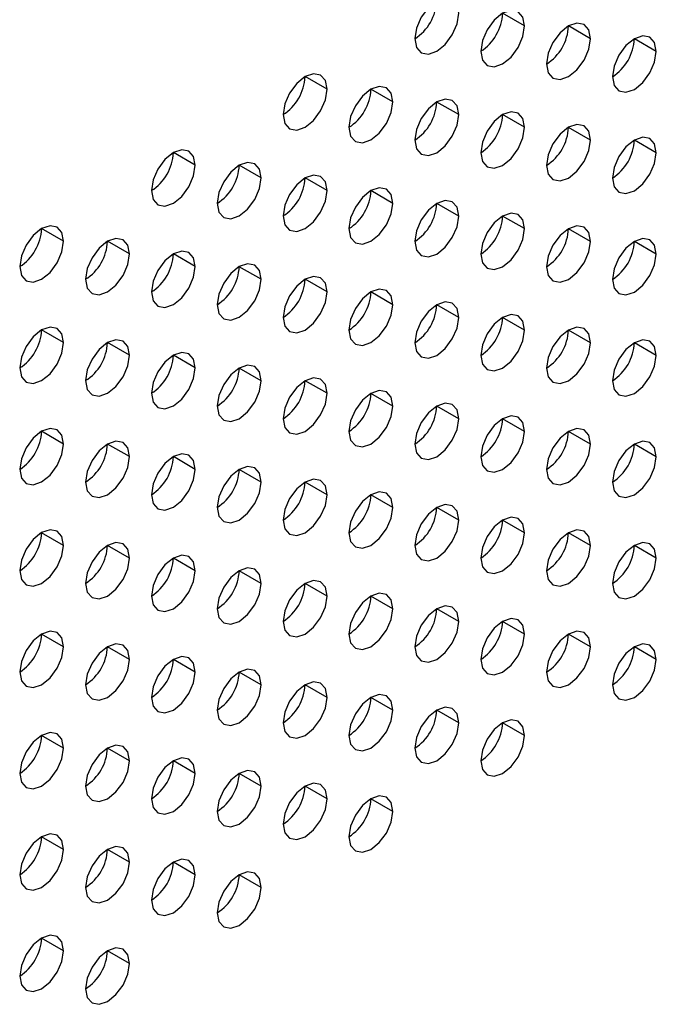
# Model space of a CAD drawing. Header units: millimetres. Extents: x 0 to 1118, y 0 to 864.
# Tile 287 of 397: x 994.07 to 996.12, y 671.81 to 674.98. Entities that reach past the tile are written whole.
import ezdxf

# ---------------------------------------------------------------- set-up
doc = ezdxf.new("R2010")
doc.units = ezdxf.units.MM

msp = doc.modelspace()

# ---------------------------------------------------------------- linework, layer by layer
at = {"color": 7, "linetype": 'Continuous', "lineweight": 25}
for p, q in [((995.6967, 674.958), (995.6259, 674.9988)), ((995.9088, 674.9171), (995.8381, 674.958)), ((996.1209, 674.8763), (996.0502, 674.9171)), ((995.0603, 674.7539), (994.9895, 674.7947)), ((995.2724, 674.7131), (995.2017, 674.7539)), ((995.4845, 674.6722), (995.4138, 674.713)), ((995.6967, 674.6314), (995.6259, 674.6722)), ((995.9088, 674.5905), (995.8381, 674.6313)), ((996.1209, 674.5497), (996.0502, 674.5905)), ((994.636, 674.509), (994.5653, 674.5498)), ((994.8481, 674.4681), (994.7774, 674.509)), ((995.0603, 674.4273), (994.9895, 674.4681)), ((995.2724, 674.3864), (995.2017, 674.4273)), ((995.4845, 674.3456), (995.4138, 674.3864)), ((995.6967, 674.3048), (995.6259, 674.3456)), ((994.2117, 674.2641), (994.141, 674.3049)), ((995.9088, 674.2639), (995.8381, 674.3047)), ((994.4239, 674.2232), (994.3532, 674.264)), ((996.1209, 674.2231), (996.0502, 674.2639)), ((994.636, 674.1824), (994.5653, 674.2232)), ((994.8481, 674.1415), (994.7774, 674.1823)), ((995.0603, 674.1007), (994.9895, 674.1415)), ((995.2724, 674.0598), (995.2017, 674.1007)), ((995.4845, 674.019), (995.4138, 674.0598)), ((995.6967, 673.9781), (995.6259, 674.019)), ((994.2117, 673.9375), (994.141, 673.9783)), ((995.9088, 673.9373), (995.8381, 673.9781)), ((994.4239, 673.8966), (994.3532, 673.9374)), ((996.1209, 673.8964), (996.0502, 673.9373)), ((994.636, 673.8558), (994.5653, 673.8966)), ((994.8481, 673.8149), (994.7774, 673.8557)), ((995.0603, 673.7741), (994.9895, 673.8149)), ((995.2724, 673.7332), (995.2017, 673.774)), ((995.4845, 673.6924), (995.4138, 673.7332)), ((995.6967, 673.6515), (995.6259, 673.6923)), ((994.2117, 673.6108), (994.141, 673.6517)), ((995.9088, 673.6107), (995.8381, 673.6515)), ((994.4239, 673.57), (994.3532, 673.6108)), ((996.1209, 673.5698), (996.0502, 673.6106)), ((994.636, 673.5291), (994.5653, 673.57)), ((994.8481, 673.4883), (994.7774, 673.5291)), ((995.0603, 673.4474), (994.9895, 673.4883)), ((995.2724, 673.4066), (995.2017, 673.4474)), ((995.4845, 673.3658), (995.4138, 673.4066)), ((995.6967, 673.3249), (995.6259, 673.3657)), ((994.2117, 673.2842), (994.141, 673.325)), ((995.9088, 673.2841), (995.8381, 673.3249)), ((994.4239, 673.2434), (994.3532, 673.2842)), ((996.1209, 673.2432), (996.0502, 673.284)), ((994.636, 673.2025), (994.5653, 673.2433)), ((994.8481, 673.1617), (994.7774, 673.2025)), ((995.0603, 673.1208), (994.9895, 673.1617)), ((995.2724, 673.08), (995.2017, 673.1208)), ((995.4845, 673.0391), (995.4138, 673.08)), ((995.6967, 672.9983), (995.6259, 673.0391)), ((994.2117, 672.9576), (994.141, 672.9984)), ((995.9088, 672.9574), (995.8381, 672.9983)), ((994.4239, 672.9168), (994.3532, 672.9576)), ((996.1209, 672.9166), (996.0502, 672.9574)), ((994.636, 672.8759), (994.5653, 672.9167)), ((994.8481, 672.8351), (994.7774, 672.8759)), ((995.0603, 672.7942), (994.9895, 672.835)), ((995.2724, 672.7534), (995.2017, 672.7942)), ((995.4845, 672.7125), (995.4138, 672.7533)), ((995.6967, 672.6717), (995.6259, 672.7125)), ((994.2117, 672.631), (994.141, 672.6718)), ((994.4239, 672.5901), (994.3532, 672.631)), ((994.636, 672.5493), (994.5653, 672.5901)), ((994.8481, 672.5084), (994.7774, 672.5493)), ((995.0603, 672.4676), (994.9895, 672.5084)), ((995.2724, 672.4268), (995.2017, 672.4676)), ((994.2117, 672.3044), (994.141, 672.3452)), ((994.4239, 672.2635), (994.3532, 672.3043)), ((994.636, 672.2227), (994.5653, 672.2635)), ((994.8481, 672.1818), (994.7774, 672.2226)), ((994.2117, 671.9778), (994.141, 672.0186)), ((994.4239, 671.9369), (994.3532, 671.9777))]:
    msp.add_line(p, q, dxfattribs=at)
at = {"color": 7, "linetype": 'Continuous', "lineweight": 25, "flags": 128}
for points in [[(995.4845, 674.9988), (995.4791, 675.027), (995.4638, 675.0446), (995.4409, 675.0491), (995.4138, 675.0397), (995.3868, 675.0178), (995.3638, 674.9869), (995.3485, 674.9515), (995.3431, 674.9172)], [(995.3431, 674.9172), (995.3485, 674.8891), (995.3638, 674.8714), (995.3868, 674.867), (995.4138, 674.8764), (995.4409, 674.8982), (995.4638, 674.9291), (995.4791, 674.9645), (995.4845, 674.9988)], [(995.6967, 674.958), (995.6913, 674.9861), (995.6759, 675.0038), (995.653, 675.0082), (995.6259, 674.9988), (995.5989, 674.977), (995.5759, 674.946), (995.5606, 674.9107), (995.5552, 674.8763)], [(995.5552, 674.8763), (995.5606, 674.8482), (995.5759, 674.8306), (995.5989, 674.8261), (995.6259, 674.8355), (995.653, 674.8573), (995.6759, 674.8883), (995.6913, 674.9236), (995.6967, 674.958)], [(995.9088, 674.9171), (995.9034, 674.9453), (995.8881, 674.9629), (995.8651, 674.9674), (995.8381, 674.958), (995.811, 674.9361), (995.7881, 674.9052), (995.7727, 674.8699), (995.7674, 674.8355)], [(996.1209, 674.8763), (996.1155, 674.9044), (996.1002, 674.9221), (996.0773, 674.9265), (996.0502, 674.9171), (996.0232, 674.8953), (996.0002, 674.8643), (995.9849, 674.829), (995.9795, 674.7947)], [(995.7674, 674.8355), (995.7727, 674.8074), (995.7881, 674.7897), (995.811, 674.7853), (995.8381, 674.7947), (995.8651, 674.8165), (995.8881, 674.8474), (995.9034, 674.8828), (995.9088, 674.9171)], [(995.9795, 674.7947), (995.9849, 674.7665), (996.0002, 674.7489), (996.0232, 674.7444), (996.0502, 674.7538), (996.0773, 674.7757), (996.1002, 674.8066), (996.1155, 674.8419), (996.1209, 674.8763)], [(995.0603, 674.7539), (995.0549, 674.7821), (995.0395, 674.7997), (995.0166, 674.8042), (994.9895, 674.7947), (994.9625, 674.7729), (994.9395, 674.742), (994.9242, 674.7066), (994.9188, 674.6723)], [(995.2724, 674.7131), (995.267, 674.7412), (995.2517, 674.7588), (995.2287, 674.7633), (995.2017, 674.7539), (995.1746, 674.7321), (995.1517, 674.7011), (995.1364, 674.6658), (995.131, 674.6314)], [(994.9188, 674.6723), (994.9242, 674.6441), (994.9395, 674.6265), (994.9625, 674.622), (994.9895, 674.6314), (995.0166, 674.6533), (995.0395, 674.6842), (995.0549, 674.7196), (995.0603, 674.7539)], [(995.131, 674.6314), (995.1364, 674.6033), (995.1517, 674.5856), (995.1746, 674.5812), (995.2017, 674.5906), (995.2287, 674.6124), (995.2517, 674.6434), (995.267, 674.6787), (995.2724, 674.7131)], [(995.4845, 674.6722), (995.4791, 674.7004), (995.4638, 674.718), (995.4409, 674.7225), (995.4138, 674.7131), (995.3868, 674.6912), (995.3638, 674.6603), (995.3485, 674.6249), (995.3431, 674.5906)], [(995.3431, 674.5906), (995.3485, 674.5624), (995.3638, 674.5448), (995.3868, 674.5403), (995.4138, 674.5497), (995.4409, 674.5716), (995.4638, 674.6025), (995.4791, 674.6379), (995.4845, 674.6722)], [(995.6967, 674.6314), (995.6913, 674.6595), (995.6759, 674.6772), (995.653, 674.6816), (995.6259, 674.6722), (995.5989, 674.6504), (995.5759, 674.6194), (995.5606, 674.5841), (995.5552, 674.5497)], [(995.9088, 674.5905), (995.9034, 674.6187), (995.8881, 674.6363), (995.8651, 674.6408), (995.8381, 674.6314), (995.811, 674.6095), (995.7881, 674.5786), (995.7727, 674.5432), (995.7674, 674.5089)], [(995.5552, 674.5497), (995.5606, 674.5216), (995.5759, 674.5039), (995.5989, 674.4995), (995.6259, 674.5089), (995.653, 674.5307), (995.6759, 674.5617), (995.6913, 674.597), (995.6967, 674.6314)], [(995.7674, 674.5089), (995.7727, 674.4807), (995.7881, 674.4631), (995.811, 674.4586), (995.8381, 674.468), (995.8651, 674.4899), (995.8881, 674.5208), (995.9034, 674.5562), (995.9088, 674.5905)], [(996.1209, 674.5497), (996.1155, 674.5778), (996.1002, 674.5955), (996.0773, 674.5999), (996.0502, 674.5905), (996.0232, 674.5687), (996.0002, 674.5377), (995.9849, 674.5024), (995.9795, 674.468)], [(994.636, 674.509), (994.6306, 674.5371), (994.6153, 674.5548), (994.5923, 674.5592), (994.5653, 674.5498), (994.5382, 674.528), (994.5153, 674.497), (994.5, 674.4617), (994.4946, 674.4273)], [(995.9795, 674.468), (995.9849, 674.4399), (996.0002, 674.4223), (996.0232, 674.4178), (996.0502, 674.4272), (996.0773, 674.449), (996.1002, 674.48), (996.1155, 674.5153), (996.1209, 674.5497)], [(994.4946, 674.4273), (994.5, 674.3992), (994.5153, 674.3816), (994.5382, 674.3771), (994.5653, 674.3865), (994.5923, 674.4084), (994.6153, 674.4393), (994.6306, 674.4746), (994.636, 674.509)], [(994.8481, 674.4681), (994.8427, 674.4963), (994.8274, 674.5139), (994.8045, 674.5184), (994.7774, 674.509), (994.7504, 674.4871), (994.7274, 674.4562), (994.7121, 674.4209), (994.7067, 674.3865)], [(995.0603, 674.4273), (995.0549, 674.4554), (995.0395, 674.4731), (995.0166, 674.4775), (994.9895, 674.4681), (994.9625, 674.4463), (994.9395, 674.4153), (994.9242, 674.38), (994.9188, 674.3457)], [(994.7067, 674.3865), (994.7121, 674.3584), (994.7274, 674.3407), (994.7504, 674.3363), (994.7774, 674.3457), (994.8045, 674.3675), (994.8274, 674.3984), (994.8427, 674.4338), (994.8481, 674.4681)], [(994.9188, 674.3457), (994.9242, 674.3175), (994.9395, 674.2999), (994.9625, 674.2954), (994.9895, 674.3048), (995.0166, 674.3267), (995.0395, 674.3576), (995.0549, 674.3929), (995.0603, 674.4273)], [(995.2724, 674.3864), (995.267, 674.4146), (995.2517, 674.4322), (995.2287, 674.4367), (995.2017, 674.4273), (995.1746, 674.4054), (995.1517, 674.3745), (995.1364, 674.3392), (995.131, 674.3048)], [(995.131, 674.3048), (995.1364, 674.2767), (995.1517, 674.259), (995.1746, 674.2546), (995.2017, 674.264), (995.2287, 674.2858), (995.2517, 674.3168), (995.267, 674.3521), (995.2724, 674.3864)], [(995.4845, 674.3456), (995.4791, 674.3737), (995.4638, 674.3914), (995.4409, 674.3958), (995.4138, 674.3864), (995.3868, 674.3646), (995.3638, 674.3337), (995.3485, 674.2983), (995.3431, 674.264)], [(995.6967, 674.3048), (995.6913, 674.3329), (995.6759, 674.3505), (995.653, 674.355), (995.6259, 674.3456), (995.5989, 674.3238), (995.5759, 674.2928), (995.5606, 674.2575), (995.5552, 674.2231)], [(995.3431, 674.264), (995.3485, 674.2358), (995.3638, 674.2182), (995.3868, 674.2137), (995.4138, 674.2231), (995.4409, 674.245), (995.4638, 674.2759), (995.4791, 674.3112), (995.4845, 674.3456)], [(994.2117, 674.2641), (994.2063, 674.2922), (994.191, 674.3098), (994.1681, 674.3143), (994.141, 674.3049), (994.114, 674.2831), (994.091, 674.2521), (994.0757, 674.2168), (994.0703, 674.1824)], [(995.5552, 674.2231), (995.5606, 674.195), (995.5759, 674.1773), (995.5989, 674.1729), (995.6259, 674.1823), (995.653, 674.2041), (995.6759, 674.2351), (995.6913, 674.2704), (995.6967, 674.3048)], [(995.9088, 674.2639), (995.9034, 674.292), (995.8881, 674.3097), (995.8651, 674.3141), (995.8381, 674.3047), (995.811, 674.2829), (995.7881, 674.252), (995.7727, 674.2166), (995.7674, 674.1823)], [(994.0703, 674.1824), (994.0757, 674.1543), (994.091, 674.1366), (994.114, 674.1322), (994.141, 674.1416), (994.1681, 674.1634), (994.191, 674.1944), (994.2063, 674.2297), (994.2117, 674.2641)], [(994.4239, 674.2232), (994.4185, 674.2514), (994.4032, 674.269), (994.3802, 674.2735), (994.3532, 674.2641), (994.3261, 674.2422), (994.3032, 674.2113), (994.2878, 674.1759), (994.2824, 674.1416)], [(995.7674, 674.1823), (995.7727, 674.1541), (995.7881, 674.1365), (995.811, 674.132), (995.8381, 674.1414), (995.8651, 674.1633), (995.8881, 674.1942), (995.9034, 674.2296), (995.9088, 674.2639)], [(996.1209, 674.2231), (996.1155, 674.2512), (996.1002, 674.2688), (996.0773, 674.2733), (996.0502, 674.2639), (996.0232, 674.2421), (996.0002, 674.2111), (995.9849, 674.1758), (995.9795, 674.1414)], [(994.2824, 674.1416), (994.2878, 674.1134), (994.3032, 674.0958), (994.3261, 674.0913), (994.3532, 674.1007), (994.3802, 674.1226), (994.4032, 674.1535), (994.4185, 674.1889), (994.4239, 674.2232)], [(994.636, 674.1824), (994.6306, 674.2105), (994.6153, 674.2282), (994.5923, 674.2326), (994.5653, 674.2232), (994.5382, 674.2014), (994.5153, 674.1704), (994.5, 674.1351), (994.4946, 674.1007)], [(995.9795, 674.1414), (995.9849, 674.1133), (996.0002, 674.0956), (996.0232, 674.0912), (996.0502, 674.1006), (996.0773, 674.1224), (996.1002, 674.1534), (996.1155, 674.1887), (996.1209, 674.2231)], [(994.8481, 674.1415), (994.8427, 674.1697), (994.8274, 674.1873), (994.8045, 674.1918), (994.7774, 674.1824), (994.7504, 674.1605), (994.7274, 674.1296), (994.7121, 674.0942), (994.7067, 674.0599)], [(994.4946, 674.1007), (994.5, 674.0726), (994.5153, 674.055), (994.5382, 674.0505), (994.5653, 674.0599), (994.5923, 674.0817), (994.6153, 674.1127), (994.6306, 674.148), (994.636, 674.1824)], [(994.7067, 674.0599), (994.7121, 674.0317), (994.7274, 674.0141), (994.7504, 674.0096), (994.7774, 674.0191), (994.8045, 674.0409), (994.8274, 674.0718), (994.8427, 674.1072), (994.8481, 674.1415)], [(995.0603, 674.1007), (995.0549, 674.1288), (995.0395, 674.1465), (995.0166, 674.1509), (994.9895, 674.1415), (994.9625, 674.1197), (994.9395, 674.0887), (994.9242, 674.0534), (994.9188, 674.019)], [(994.9188, 674.019), (994.9242, 673.9909), (994.9395, 673.9733), (994.9625, 673.9688), (994.9895, 673.9782), (995.0166, 674), (995.0395, 674.031), (995.0549, 674.0663), (995.0603, 674.1007)], [(995.2724, 674.0598), (995.267, 674.088), (995.2517, 674.1056), (995.2287, 674.1101), (995.2017, 674.1007), (995.1746, 674.0788), (995.1517, 674.0479), (995.1364, 674.0125), (995.131, 673.9782)], [(995.4845, 674.019), (995.4791, 674.0471), (995.4638, 674.0648), (995.4409, 674.0692), (995.4138, 674.0598), (995.3868, 674.038), (995.3638, 674.007), (995.3485, 673.9717), (995.3431, 673.9373)], [(995.131, 673.9782), (995.1364, 673.9501), (995.1517, 673.9324), (995.1746, 673.928), (995.2017, 673.9374), (995.2287, 673.9592), (995.2517, 673.9901), (995.267, 674.0255), (995.2724, 674.0598)], [(995.3431, 673.9373), (995.3485, 673.9092), (995.3638, 673.8916), (995.3868, 673.8871), (995.4138, 673.8965), (995.4409, 673.9183), (995.4638, 673.9493), (995.4791, 673.9846), (995.4845, 674.019)], [(995.6967, 673.9781), (995.6913, 674.0063), (995.6759, 674.0239), (995.653, 674.0284), (995.6259, 674.019), (995.5989, 673.9971), (995.5759, 673.9662), (995.5606, 673.9309), (995.5552, 673.8965)], [(994.2117, 673.9375), (994.2063, 673.9656), (994.191, 673.9832), (994.1681, 673.9877), (994.141, 673.9783), (994.114, 673.9564), (994.091, 673.9255), (994.0757, 673.8902), (994.0703, 673.8558)], [(995.5552, 673.8965), (995.5606, 673.8684), (995.5759, 673.8507), (995.5989, 673.8463), (995.6259, 673.8557), (995.653, 673.8775), (995.6759, 673.9084), (995.6913, 673.9438), (995.6967, 673.9781)], [(995.9088, 673.9373), (995.9034, 673.9654), (995.8881, 673.9831), (995.8651, 673.9875), (995.8381, 673.9781), (995.811, 673.9563), (995.7881, 673.9253), (995.7727, 673.89), (995.7674, 673.8557)], [(994.0703, 673.8558), (994.0757, 673.8277), (994.091, 673.81), (994.114, 673.8056), (994.141, 673.815), (994.1681, 673.8368), (994.191, 673.8678), (994.2063, 673.9031), (994.2117, 673.9375)], [(994.4239, 673.8966), (994.4185, 673.9247), (994.4032, 673.9424), (994.3802, 673.9468), (994.3532, 673.9374), (994.3261, 673.9156), (994.3032, 673.8847), (994.2878, 673.8493), (994.2824, 673.815)], [(995.7674, 673.8557), (995.7727, 673.8275), (995.7881, 673.8099), (995.811, 673.8054), (995.8381, 673.8148), (995.8651, 673.8367), (995.8881, 673.8676), (995.9034, 673.9029), (995.9088, 673.9373)], [(996.1209, 673.8964), (996.1155, 673.9246), (996.1002, 673.9422), (996.0773, 673.9467), (996.0502, 673.9373), (996.0232, 673.9154), (996.0002, 673.8845), (995.9849, 673.8492), (995.9795, 673.8148)], [(994.636, 673.8558), (994.6306, 673.8839), (994.6153, 673.9015), (994.5923, 673.906), (994.5653, 673.8966), (994.5382, 673.8748), (994.5153, 673.8438), (994.5, 673.8085), (994.4946, 673.7741)], [(994.2824, 673.815), (994.2878, 673.7868), (994.3032, 673.7692), (994.3261, 673.7647), (994.3532, 673.7741), (994.3802, 673.796), (994.4032, 673.8269), (994.4185, 673.8622), (994.4239, 673.8966)], [(995.9795, 673.8148), (995.9849, 673.7867), (996.0002, 673.769), (996.0232, 673.7646), (996.0502, 673.774), (996.0773, 673.7958), (996.1002, 673.8268), (996.1155, 673.8621), (996.1209, 673.8964)], [(994.4946, 673.7741), (994.5, 673.746), (994.5153, 673.7283), (994.5382, 673.7239), (994.5653, 673.7333), (994.5923, 673.7551), (994.6153, 673.7861), (994.6306, 673.8214), (994.636, 673.8558)], [(994.8481, 673.8149), (994.8427, 673.8431), (994.8274, 673.8607), (994.8045, 673.8651), (994.7774, 673.8557), (994.7504, 673.8339), (994.7274, 673.803), (994.7121, 673.7676), (994.7067, 673.7333)], [(994.7067, 673.7333), (994.7121, 673.7051), (994.7274, 673.6875), (994.7504, 673.683), (994.7774, 673.6924), (994.8045, 673.7143), (994.8274, 673.7452), (994.8427, 673.7806), (994.8481, 673.8149)], [(995.0603, 673.7741), (995.0549, 673.8022), (995.0395, 673.8198), (995.0166, 673.8243), (994.9895, 673.8149), (994.9625, 673.7931), (994.9395, 673.7621), (994.9242, 673.7268), (994.9188, 673.6924)], [(995.2724, 673.7332), (995.267, 673.7614), (995.2517, 673.779), (995.2287, 673.7835), (995.2017, 673.774), (995.1746, 673.7522), (995.1517, 673.7213), (995.1364, 673.6859), (995.131, 673.6516)], [(994.9188, 673.6924), (994.9242, 673.6643), (994.9395, 673.6466), (994.9625, 673.6422), (994.9895, 673.6516), (995.0166, 673.6734), (995.0395, 673.7044), (995.0549, 673.7397), (995.0603, 673.7741)], [(995.131, 673.6516), (995.1364, 673.6234), (995.1517, 673.6058), (995.1746, 673.6013), (995.2017, 673.6107), (995.2287, 673.6326), (995.2517, 673.6635), (995.267, 673.6989), (995.2724, 673.7332)], [(995.4845, 673.6924), (995.4791, 673.7205), (995.4638, 673.7382), (995.4409, 673.7426), (995.4138, 673.7332), (995.3868, 673.7114), (995.3638, 673.6804), (995.3485, 673.6451), (995.3431, 673.6107)], [(995.3431, 673.6107), (995.3485, 673.5826), (995.3638, 673.5649), (995.3868, 673.5605), (995.4138, 673.5699), (995.4409, 673.5917), (995.4638, 673.6227), (995.4791, 673.658), (995.4845, 673.6924)], [(995.6967, 673.6515), (995.6913, 673.6797), (995.6759, 673.6973), (995.653, 673.7018), (995.6259, 673.6924), (995.5989, 673.6705), (995.5759, 673.6396), (995.5606, 673.6042), (995.5552, 673.5699)], [(994.2117, 673.6108), (994.2063, 673.639), (994.191, 673.6566), (994.1681, 673.6611), (994.141, 673.6517), (994.114, 673.6298), (994.091, 673.5989), (994.0757, 673.5635), (994.0703, 673.5292)], [(995.5552, 673.5699), (995.5606, 673.5417), (995.5759, 673.5241), (995.5989, 673.5196), (995.6259, 673.529), (995.653, 673.5509), (995.6759, 673.5818), (995.6913, 673.6172), (995.6967, 673.6515)], [(995.9088, 673.6107), (995.9034, 673.6388), (995.8881, 673.6565), (995.8651, 673.6609), (995.8381, 673.6515), (995.811, 673.6297), (995.7881, 673.5987), (995.7727, 673.5634), (995.7674, 673.529)], [(994.4239, 673.57), (994.4185, 673.5981), (994.4032, 673.6158), (994.3802, 673.6202), (994.3532, 673.6108), (994.3261, 673.589), (994.3032, 673.558), (994.2878, 673.5227), (994.2824, 673.4883)], [(996.1209, 673.5698), (996.1155, 673.598), (996.1002, 673.6156), (996.0773, 673.6201), (996.0502, 673.6107), (996.0232, 673.5888), (996.0002, 673.5579), (995.9849, 673.5225), (995.9795, 673.4882)], [(994.0703, 673.5292), (994.0757, 673.5011), (994.091, 673.4834), (994.114, 673.479), (994.141, 673.4884), (994.1681, 673.5102), (994.191, 673.5411), (994.2063, 673.5765), (994.2117, 673.6108)], [(995.7674, 673.529), (995.7727, 673.5009), (995.7881, 673.4833), (995.811, 673.4788), (995.8381, 673.4882), (995.8651, 673.51), (995.8881, 673.541), (995.9034, 673.5763), (995.9088, 673.6107)], [(994.2824, 673.4883), (994.2878, 673.4602), (994.3032, 673.4426), (994.3261, 673.4381), (994.3532, 673.4475), (994.3802, 673.4693), (994.4032, 673.5003), (994.4185, 673.5356), (994.4239, 673.57)], [(994.636, 673.5291), (994.6306, 673.5573), (994.6153, 673.5749), (994.5923, 673.5794), (994.5653, 673.57), (994.5382, 673.5481), (994.5153, 673.5172), (994.5, 673.4819), (994.4946, 673.4475)], [(995.9795, 673.4882), (995.9849, 673.46), (996.0002, 673.4424), (996.0232, 673.4379), (996.0502, 673.4474), (996.0773, 673.4692), (996.1002, 673.5001), (996.1155, 673.5355), (996.1209, 673.5698)], [(994.4946, 673.4475), (994.5, 673.4194), (994.5153, 673.4017), (994.5382, 673.3973), (994.5653, 673.4067), (994.5923, 673.4285), (994.6153, 673.4594), (994.6306, 673.4948), (994.636, 673.5291)], [(994.8481, 673.4883), (994.8427, 673.5164), (994.8274, 673.5341), (994.8045, 673.5385), (994.7774, 673.5291), (994.7504, 673.5073), (994.7274, 673.4763), (994.7121, 673.441), (994.7067, 673.4067)], [(995.0603, 673.4474), (995.0549, 673.4756), (995.0395, 673.4932), (995.0166, 673.4977), (994.9895, 673.4883), (994.9625, 673.4664), (994.9395, 673.4355), (994.9242, 673.4002), (994.9188, 673.3658)], [(994.7067, 673.4067), (994.7121, 673.3785), (994.7274, 673.3609), (994.7504, 673.3564), (994.7774, 673.3658), (994.8045, 673.3877), (994.8274, 673.4186), (994.8427, 673.4539), (994.8481, 673.4883)], [(994.9188, 673.3658), (994.9242, 673.3377), (994.9395, 673.32), (994.9625, 673.3156), (994.9895, 673.325), (995.0166, 673.3468), (995.0395, 673.3778), (995.0549, 673.4131), (995.0603, 673.4474)], [(995.2724, 673.4066), (995.267, 673.4347), (995.2517, 673.4524), (995.2287, 673.4568), (995.2017, 673.4474), (995.1746, 673.4256), (995.1517, 673.3947), (995.1364, 673.3593), (995.131, 673.325)], [(995.131, 673.325), (995.1364, 673.2968), (995.1517, 673.2792), (995.1746, 673.2747), (995.2017, 673.2841), (995.2287, 673.306), (995.2517, 673.3369), (995.267, 673.3722), (995.2724, 673.4066)], [(995.4845, 673.3658), (995.4791, 673.3939), (995.4638, 673.4115), (995.4409, 673.416), (995.4138, 673.4066), (995.3868, 673.3847), (995.3638, 673.3538), (995.3485, 673.3185), (995.3431, 673.2841)], [(995.3431, 673.2841), (995.3485, 673.256), (995.3638, 673.2383), (995.3868, 673.2339), (995.4138, 673.2433), (995.4409, 673.2651), (995.4638, 673.2961), (995.4791, 673.3314), (995.4845, 673.3658)], [(995.6967, 673.3249), (995.6913, 673.353), (995.6759, 673.3707), (995.653, 673.3751), (995.6259, 673.3657), (995.5989, 673.3439), (995.5759, 673.313), (995.5606, 673.2776), (995.5552, 673.2433)], [(994.2117, 673.2842), (994.2063, 673.3124), (994.191, 673.33), (994.1681, 673.3345), (994.141, 673.3251), (994.114, 673.3032), (994.091, 673.2723), (994.0757, 673.2369), (994.0703, 673.2026)], [(995.9088, 673.2841), (995.9034, 673.3122), (995.8881, 673.3298), (995.8651, 673.3343), (995.8381, 673.3249), (995.811, 673.3031), (995.7881, 673.2721), (995.7727, 673.2368), (995.7674, 673.2024)], [(995.5552, 673.2433), (995.5606, 673.2151), (995.5759, 673.1975), (995.5989, 673.193), (995.6259, 673.2024), (995.653, 673.2243), (995.6759, 673.2552), (995.6913, 673.2906), (995.6967, 673.3249)], [(994.0703, 673.2026), (994.0757, 673.1744), (994.091, 673.1568), (994.114, 673.1523), (994.141, 673.1617), (994.1681, 673.1836), (994.191, 673.2145), (994.2063, 673.2499), (994.2117, 673.2842)], [(994.4239, 673.2434), (994.4185, 673.2715), (994.4032, 673.2892), (994.3802, 673.2936), (994.3532, 673.2842), (994.3261, 673.2624), (994.3032, 673.2314), (994.2878, 673.1961), (994.2824, 673.1617)], [(995.7674, 673.2024), (995.7727, 673.1743), (995.7881, 673.1566), (995.811, 673.1522), (995.8381, 673.1616), (995.8651, 673.1834), (995.8881, 673.2144), (995.9034, 673.2497), (995.9088, 673.2841)], [(996.1209, 673.2432), (996.1155, 673.2714), (996.1002, 673.289), (996.0773, 673.2935), (996.0502, 673.284), (996.0232, 673.2622), (996.0002, 673.2313), (995.9849, 673.1959), (995.9795, 673.1616)], [(994.2824, 673.1617), (994.2878, 673.1336), (994.3032, 673.1159), (994.3261, 673.1115), (994.3532, 673.1209), (994.3802, 673.1427), (994.4032, 673.1737), (994.4185, 673.209), (994.4239, 673.2434)], [(994.636, 673.2025), (994.6306, 673.2307), (994.6153, 673.2483), (994.5923, 673.2528), (994.5653, 673.2434), (994.5382, 673.2215), (994.5153, 673.1906), (994.5, 673.1552), (994.4946, 673.1209)], [(995.9795, 673.1616), (995.9849, 673.1334), (996.0002, 673.1158), (996.0232, 673.1113), (996.0502, 673.1207), (996.0773, 673.1426), (996.1002, 673.1735), (996.1155, 673.2089), (996.1209, 673.2432)], [(994.8481, 673.1617), (994.8427, 673.1898), (994.8274, 673.2075), (994.8045, 673.2119), (994.7774, 673.2025), (994.7504, 673.1807), (994.7274, 673.1497), (994.7121, 673.1144), (994.7067, 673.08)], [(994.4946, 673.1209), (994.5, 673.0927), (994.5153, 673.0751), (994.5382, 673.0706), (994.5653, 673.08), (994.5923, 673.1019), (994.6153, 673.1328), (994.6306, 673.1682), (994.636, 673.2025)], [(994.7067, 673.08), (994.7121, 673.0519), (994.7274, 673.0343), (994.7504, 673.0298), (994.7774, 673.0392), (994.8045, 673.061), (994.8274, 673.092), (994.8427, 673.1273), (994.8481, 673.1617)], [(995.0603, 673.1208), (995.0549, 673.149), (995.0395, 673.1666), (995.0166, 673.1711), (994.9895, 673.1617), (994.9625, 673.1398), (994.9395, 673.1089), (994.9242, 673.0735), (994.9188, 673.0392)], [(994.9188, 673.0392), (994.9242, 673.011), (994.9395, 672.9934), (994.9625, 672.989), (994.9895, 672.9984), (995.0166, 673.0202), (995.0395, 673.0511), (995.0549, 673.0865), (995.0603, 673.1208)], [(995.2724, 673.08), (995.267, 673.1081), (995.2517, 673.1258), (995.2287, 673.1302), (995.2017, 673.1208), (995.1746, 673.099), (995.1517, 673.068), (995.1364, 673.0327), (995.131, 672.9983)], [(995.131, 672.9983), (995.1364, 672.9702), (995.1517, 672.9526), (995.1746, 672.9481), (995.2017, 672.9575), (995.2287, 672.9793), (995.2517, 673.0103), (995.267, 673.0456), (995.2724, 673.08)], [(995.4845, 673.0391), (995.4791, 673.0673), (995.4638, 673.0849), (995.4409, 673.0894), (995.4138, 673.08), (995.3868, 673.0581), (995.3638, 673.0272), (995.3485, 672.9919), (995.3431, 672.9575)], [(995.6967, 672.9983), (995.6913, 673.0264), (995.6759, 673.0441), (995.653, 673.0485), (995.6259, 673.0391), (995.5989, 673.0173), (995.5759, 672.9863), (995.5606, 672.951), (995.5552, 672.9166)], [(995.3431, 672.9575), (995.3485, 672.9294), (995.3638, 672.9117), (995.3868, 672.9073), (995.4138, 672.9167), (995.4409, 672.9385), (995.4638, 672.9694), (995.4791, 673.0048), (995.4845, 673.0391)], [(994.2117, 672.9576), (994.2063, 672.9857), (994.191, 673.0034), (994.1681, 673.0078), (994.141, 672.9984), (994.114, 672.9766), (994.091, 672.9457), (994.0757, 672.9103), (994.0703, 672.876)], [(995.5552, 672.9166), (995.5606, 672.8885), (995.5759, 672.8709), (995.5989, 672.8664), (995.6259, 672.8758), (995.653, 672.8977), (995.6759, 672.9286), (995.6913, 672.9639), (995.6967, 672.9983)], [(995.9088, 672.9574), (995.9034, 672.9856), (995.8881, 673.0032), (995.8651, 673.0077), (995.8381, 672.9983), (995.811, 672.9764), (995.7881, 672.9455), (995.7727, 672.9102), (995.7674, 672.8758)], [(994.0703, 672.876), (994.0757, 672.8478), (994.091, 672.8302), (994.114, 672.8257), (994.141, 672.8351), (994.1681, 672.857), (994.191, 672.8879), (994.2063, 672.9232), (994.2117, 672.9576)], [(994.4239, 672.9168), (994.4185, 672.9449), (994.4032, 672.9625), (994.3802, 672.967), (994.3532, 672.9576), (994.3261, 672.9358), (994.3032, 672.9048), (994.2878, 672.8695), (994.2824, 672.8351)], [(995.7674, 672.8758), (995.7727, 672.8477), (995.7881, 672.83), (995.811, 672.8256), (995.8381, 672.835), (995.8651, 672.8568), (995.8881, 672.8877), (995.9034, 672.9231), (995.9088, 672.9574)], [(996.1209, 672.9166), (996.1155, 672.9447), (996.1002, 672.9624), (996.0773, 672.9668), (996.0502, 672.9574), (996.0232, 672.9356), (996.0002, 672.9046), (995.9849, 672.8693), (995.9795, 672.835)], [(994.636, 672.8759), (994.6306, 672.904), (994.6153, 672.9217), (994.5923, 672.9261), (994.5653, 672.9167), (994.5382, 672.8949), (994.5153, 672.864), (994.5, 672.8286), (994.4946, 672.7943)], [(994.2824, 672.8351), (994.2878, 672.807), (994.3032, 672.7893), (994.3261, 672.7849), (994.3532, 672.7943), (994.3802, 672.8161), (994.4032, 672.8471), (994.4185, 672.8824), (994.4239, 672.9168)], [(995.9795, 672.835), (995.9849, 672.8068), (996.0002, 672.7892), (996.0232, 672.7847), (996.0502, 672.7941), (996.0773, 672.816), (996.1002, 672.8469), (996.1155, 672.8822), (996.1209, 672.9166)], [(994.4946, 672.7943), (994.5, 672.7661), (994.5153, 672.7485), (994.5382, 672.744), (994.5653, 672.7534), (994.5923, 672.7753), (994.6153, 672.8062), (994.6306, 672.8416), (994.636, 672.8759)], [(994.8481, 672.8351), (994.8427, 672.8632), (994.8274, 672.8808), (994.8045, 672.8853), (994.7774, 672.8759), (994.7504, 672.8541), (994.7274, 672.8231), (994.7121, 672.7878), (994.7067, 672.7534)], [(994.7067, 672.7534), (994.7121, 672.7253), (994.7274, 672.7076), (994.7504, 672.7032), (994.7774, 672.7126), (994.8045, 672.7344), (994.8274, 672.7654), (994.8427, 672.8007), (994.8481, 672.8351)], [(995.0603, 672.7942), (995.0549, 672.8224), (995.0395, 672.84), (995.0166, 672.8445), (994.9895, 672.835), (994.9625, 672.8132), (994.9395, 672.7823), (994.9242, 672.7469), (994.9188, 672.7126)], [(994.9188, 672.7126), (994.9242, 672.6844), (994.9395, 672.6668), (994.9625, 672.6623), (994.9895, 672.6717), (995.0166, 672.6936), (995.0395, 672.7245), (995.0549, 672.7599), (995.0603, 672.7942)], [(995.2724, 672.7534), (995.267, 672.7815), (995.2517, 672.7991), (995.2287, 672.8036), (995.2017, 672.7942), (995.1746, 672.7724), (995.1517, 672.7414), (995.1364, 672.7061), (995.131, 672.6717)], [(995.4845, 672.7125), (995.4791, 672.7407), (995.4638, 672.7583), (995.4409, 672.7628), (995.4138, 672.7534), (995.3868, 672.7315), (995.3638, 672.7006), (995.3485, 672.6652), (995.3431, 672.6309)], [(995.131, 672.6717), (995.1364, 672.6436), (995.1517, 672.6259), (995.1746, 672.6215), (995.2017, 672.6309), (995.2287, 672.6527), (995.2517, 672.6837), (995.267, 672.719), (995.2724, 672.7534)], [(995.3431, 672.6309), (995.3485, 672.6027), (995.3638, 672.5851), (995.3868, 672.5806), (995.4138, 672.59), (995.4409, 672.6119), (995.4638, 672.6428), (995.4791, 672.6782), (995.4845, 672.7125)], [(995.6967, 672.6717), (995.6913, 672.6998), (995.6759, 672.7175), (995.653, 672.7219), (995.6259, 672.7125), (995.5989, 672.6907), (995.5759, 672.6597), (995.5606, 672.6244), (995.5552, 672.59)], [(994.2117, 672.631), (994.2063, 672.6591), (994.191, 672.6768), (994.1681, 672.6812), (994.141, 672.6718), (994.114, 672.65), (994.091, 672.619), (994.0757, 672.5837), (994.0703, 672.5493)], [(995.5552, 672.59), (995.5606, 672.5619), (995.5759, 672.5443), (995.5989, 672.5398), (995.6259, 672.5492), (995.653, 672.571), (995.6759, 672.602), (995.6913, 672.6373), (995.6967, 672.6717)], [(994.4239, 672.5901), (994.4185, 672.6183), (994.4032, 672.6359), (994.3802, 672.6404), (994.3532, 672.631), (994.3261, 672.6091), (994.3032, 672.5782), (994.2878, 672.5429), (994.2824, 672.5085)], [(994.0703, 672.5493), (994.0757, 672.5212), (994.091, 672.5036), (994.114, 672.4991), (994.141, 672.5085), (994.1681, 672.5303), (994.191, 672.5613), (994.2063, 672.5966), (994.2117, 672.631)], [(994.2824, 672.5085), (994.2878, 672.4804), (994.3032, 672.4627), (994.3261, 672.4583), (994.3532, 672.4677), (994.3802, 672.4895), (994.4032, 672.5204), (994.4185, 672.5558), (994.4239, 672.5901)], [(994.636, 672.5493), (994.6306, 672.5774), (994.6153, 672.5951), (994.5923, 672.5995), (994.5653, 672.5901), (994.5382, 672.5683), (994.5153, 672.5373), (994.5, 672.502), (994.4946, 672.4677)], [(994.4946, 672.4677), (994.5, 672.4395), (994.5153, 672.4219), (994.5382, 672.4174), (994.5653, 672.4268), (994.5923, 672.4487), (994.6153, 672.4796), (994.6306, 672.5149), (994.636, 672.5493)], [(994.8481, 672.5084), (994.8427, 672.5366), (994.8274, 672.5542), (994.8045, 672.5587), (994.7774, 672.5493), (994.7504, 672.5274), (994.7274, 672.4965), (994.7121, 672.4612), (994.7067, 672.4268)], [(994.7067, 672.4268), (994.7121, 672.3987), (994.7274, 672.381), (994.7504, 672.3766), (994.7774, 672.386), (994.8045, 672.4078), (994.8274, 672.4388), (994.8427, 672.4741), (994.8481, 672.5084)], [(995.0603, 672.4676), (995.0549, 672.4957), (995.0395, 672.5134), (995.0166, 672.5178), (994.9895, 672.5084), (994.9625, 672.4866), (994.9395, 672.4557), (994.9242, 672.4203), (994.9188, 672.386)], [(995.2724, 672.4268), (995.267, 672.4549), (995.2517, 672.4725), (995.2287, 672.477), (995.2017, 672.4676), (995.1746, 672.4457), (995.1517, 672.4148), (995.1364, 672.3795), (995.131, 672.3451)], [(994.9188, 672.386), (994.9242, 672.3578), (994.9395, 672.3402), (994.9625, 672.3357), (994.9895, 672.3451), (995.0166, 672.367), (995.0395, 672.3979), (995.0549, 672.4332), (995.0603, 672.4676)], [(995.131, 672.3451), (995.1364, 672.317), (995.1517, 672.2993), (995.1746, 672.2949), (995.2017, 672.3043), (995.2287, 672.3261), (995.2517, 672.3571), (995.267, 672.3924), (995.2724, 672.4268)], [(994.2117, 672.3044), (994.2063, 672.3325), (994.191, 672.3502), (994.1681, 672.3546), (994.141, 672.3452), (994.114, 672.3234), (994.091, 672.2924), (994.0757, 672.2571), (994.0703, 672.2227)], [(994.0703, 672.2227), (994.0757, 672.1946), (994.091, 672.1769), (994.114, 672.1725), (994.141, 672.1819), (994.1681, 672.2037), (994.191, 672.2347), (994.2063, 672.27), (994.2117, 672.3044)], [(994.4239, 672.2635), (994.4185, 672.2917), (994.4032, 672.3093), (994.3802, 672.3138), (994.3532, 672.3044), (994.3261, 672.2825), (994.3032, 672.2516), (994.2878, 672.2162), (994.2824, 672.1819)], [(994.2824, 672.1819), (994.2878, 672.1537), (994.3032, 672.1361), (994.3261, 672.1316), (994.3532, 672.141), (994.3802, 672.1629), (994.4032, 672.1938), (994.4185, 672.2292), (994.4239, 672.2635)], [(994.636, 672.2227), (994.6306, 672.2508), (994.6153, 672.2685), (994.5923, 672.2729), (994.5653, 672.2635), (994.5382, 672.2417), (994.5153, 672.2107), (994.5, 672.1754), (994.4946, 672.141)], [(994.4946, 672.141), (994.5, 672.1129), (994.5153, 672.0953), (994.5382, 672.0908), (994.5653, 672.1002), (994.5923, 672.122), (994.6153, 672.153), (994.6306, 672.1883), (994.636, 672.2227)], [(994.8481, 672.1818), (994.8427, 672.21), (994.8274, 672.2276), (994.8045, 672.2321), (994.7774, 672.2227), (994.7504, 672.2008), (994.7274, 672.1699), (994.7121, 672.1345), (994.7067, 672.1002)], [(994.7067, 672.1002), (994.7121, 672.072), (994.7274, 672.0544), (994.7504, 672.0499), (994.7774, 672.0594), (994.8045, 672.0812), (994.8274, 672.1121), (994.8427, 672.1475), (994.8481, 672.1818)], [(994.2117, 671.9778), (994.2063, 672.0059), (994.191, 672.0235), (994.1681, 672.028), (994.141, 672.0186), (994.114, 671.9967), (994.091, 671.9658), (994.0757, 671.9305), (994.0703, 671.8961)], [(994.0703, 671.8961), (994.0757, 671.868), (994.091, 671.8503), (994.114, 671.8459), (994.141, 671.8553), (994.1681, 671.8771), (994.191, 671.9081), (994.2063, 671.9434), (994.2117, 671.9778)], [(994.4239, 671.9369), (994.4185, 671.965), (994.4032, 671.9827), (994.3802, 671.9871), (994.3532, 671.9777), (994.3261, 671.9559), (994.3032, 671.925), (994.2878, 671.8896), (994.2824, 671.8553)], [(994.2824, 671.8553), (994.2878, 671.8271), (994.3032, 671.8095), (994.3261, 671.805), (994.3532, 671.8144), (994.3802, 671.8363), (994.4032, 671.8672), (994.4185, 671.9026), (994.4239, 671.9369)]]:
    msp.add_lwpolyline(points, dxfattribs=at)
at = {"color": 7, "linetype": 'Continuous', "lineweight": 25}
for centre in [(995.2603, 675.0466), (995.4724, 675.0058), (995.6846, 674.9649), (995.8967, 674.9241), (994.836, 674.8017), (995.0482, 674.7609), (995.2603, 674.72), (995.4724, 674.6792), (995.6846, 674.6383), (995.8967, 674.5975), (994.4118, 674.5568), (994.6239, 674.5159), (994.836, 674.4751), (995.0482, 674.4343), (995.2603, 674.3934), (995.4724, 674.3526), (993.9875, 674.3119), (995.6846, 674.3117), (994.1996, 674.271), (995.8967, 674.2709), (994.4118, 674.2302), (994.6239, 674.1893), (994.836, 674.1485), (995.0482, 674.1076), (995.2603, 674.0668), (995.4724, 674.0259), (993.9875, 673.9853), (995.6846, 673.9851), (994.1996, 673.9444), (995.8967, 673.9443), (994.4118, 673.9036), (994.6239, 673.8627), (994.836, 673.8219), (995.0482, 673.781), (995.2603, 673.7402), (995.4724, 673.6993), (993.9875, 673.6586), (995.6846, 673.6585), (994.1996, 673.6178), (995.8967, 673.6176), (994.4118, 673.5769), (994.6239, 673.5361), (994.836, 673.4953), (995.0482, 673.4544), (995.2603, 673.4136), (995.4724, 673.3727), (993.9875, 673.332), (995.6846, 673.3319), (994.1996, 673.2912), (995.8967, 673.291), (994.4118, 673.2503), (994.6239, 673.2095), (994.836, 673.1686), (995.0482, 673.1278), (995.2603, 673.0869), (995.4724, 673.0461), (993.9875, 673.0054), (995.6846, 673.0052), (994.1996, 672.9646), (995.8967, 672.9644), (994.4118, 672.9237), (994.6239, 672.8829), (994.836, 672.842), (995.0482, 672.8012), (995.2603, 672.7603), (995.4724, 672.7195), (993.9875, 672.6788), (994.1996, 672.6379), (994.4118, 672.5971), (994.6239, 672.5563), (994.836, 672.5154), (995.0482, 672.4746), (993.9875, 672.3522), (994.1996, 672.3113), (994.4118, 672.2705), (994.6239, 672.2296), (993.9875, 672.0256), (994.1996, 671.9847)]:
    msp.add_arc(centre, 0.1537, 302.6055, 357.3945, dxfattribs=at)

doc.saveas('drawing.dxf')
